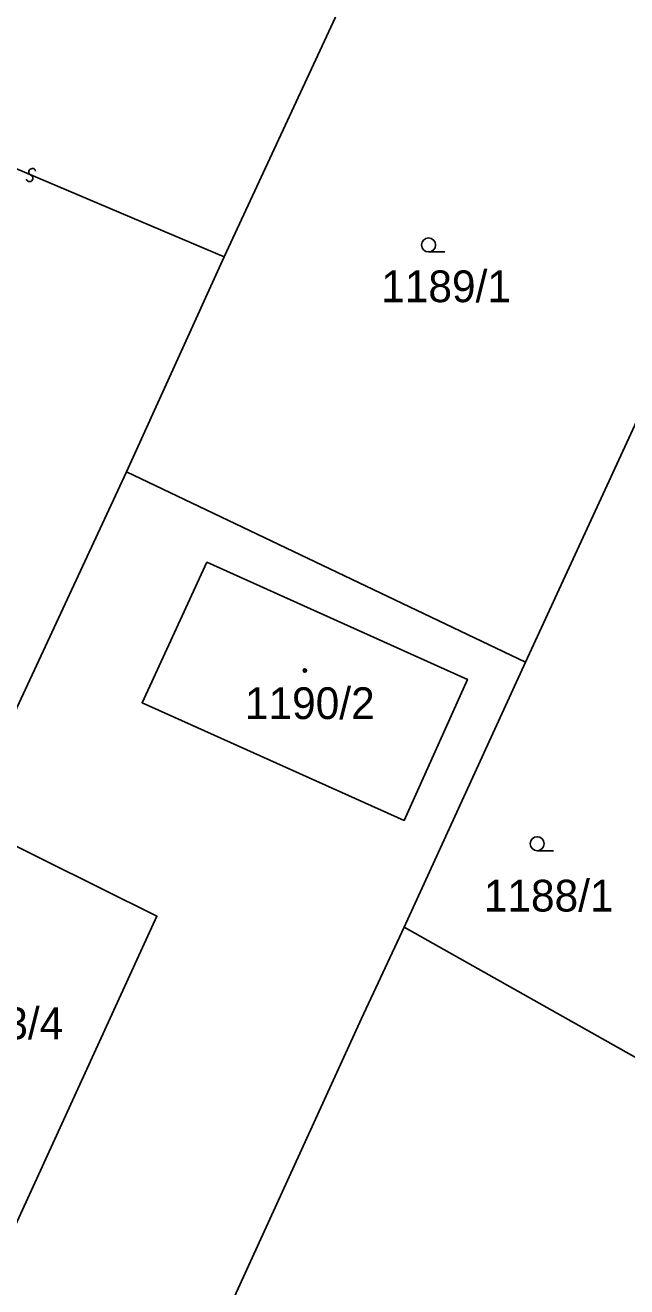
# Model space of a CAD drawing. Extents: x -600309 to -598967, y -1161267 to -1160292.
# Drawn here: x -600034 to -600001.8, y -1160487.8 to -1160420.2 of the extents above; entities that cross this region are included whole.
import ezdxf

# ---------------------------------------------------------------- set-up
doc = ezdxf.new("R2010")
doc.units = 0
for name, color, linetype in [('Level 1', 7, 'Continuous'), ('Level 13', 7, 'Continuous'), ('Level 3', 7, 'Continuous'), ('Level 4', 7, 'Continuous'), ('Level 5', 7, 'Continuous'), ('Level 57', 7, 'Continuous'), ('Level 60', 7, 'Continuous')]:
    doc.layers.add(name, color=color, linetype=linetype)

msp = doc.modelspace()

# ---------------------------------------------------------------- linework, layer by layer
at = {"layer": 'Level 1'}
for points in [[(-600023.36, -1160432.59), (-600005.13, -1160393.36)], [(-600028.59, -1160444.1), (-600023.36, -1160432.59)], [(-600007.2, -1160454.31), (-599998.05, -1160434.45)], [(-600037.31, -1160462.82), (-600028.59, -1160444.1)], [(-600007.2, -1160454.31), (-600028.59, -1160444.1)], [(-600024.28, -1160448.95), (-600010.32, -1160455.23), (-600013.71, -1160462.78), (-600027.75, -1160456.48), (-600024.28, -1160448.95)], [(-600013.71, -1160468.49), (-600007.2, -1160454.31)], [(-600060.49, -1160541.13), (-600026.96, -1160467.9), (-600036.15, -1160463.36)], [(-600013.71, -1160468.49), (-600016, -1160473.39), (-600052.87, -1160554.03)], [(-600013.71, -1160468.49), (-600000.96, -1160475.68)]]:
    msp.add_lwpolyline(points, dxfattribs=at)
at = {"layer": 'Level 13'}
for centre, start, end in [((-600033.637, -1160428.041), 14.43522, 246.53321), ((-600033.782, -1160428.379), 194.22076, 66.81076)]:
    msp.add_arc(centre, 0.184, start, end, dxfattribs=at)
at = {"layer": 'Level 3'}
msp.add_lwpolyline([(-600044.06, -1160423.83), (-600023.36, -1160432.59)], dxfattribs=at)
at = {"layer": 'Level 5'}
for p, q in [((-600012.4, -1160432.33), (-600011.525, -1160432.33)), ((-600006.58, -1160464.4), (-600005.705, -1160464.4))]:
    msp.add_line(p, q, dxfattribs=at)
for centre, radius in [((-600012.4, -1160431.955), 0.375), ((-600019.03, -1160454.75), 0.09), ((-600019.03, -1160454.75), 0.0521), ((-600006.58, -1160464.025), 0.375)]:
    msp.add_circle(centre, radius, dxfattribs=at)
at = {"layer": 'Level 60'}
for points in [[(-600034.72, -1160403.57), (-600030.74, -1160394.46), (-600030.05, -1160394.77), (-600027.13, -1160396.14), (-600032.13, -1160407.46), (-600024.85, -1160410.68), (-600025.7, -1160412.64), (-600024.2, -1160413.3), (-600023.32, -1160411.37), (-600018.9, -1160413.25), (-600012.82, -1160399.39), (-600011.1, -1160395.54), (-600010.59, -1160394.27), (-600016.07, -1160391.77), (-600014.16, -1160387.55), (-600013.97, -1160387.13), (-600005, -1160393.09), (-600005.13, -1160393.36), (-600023.36, -1160432.59), (-600028.59, -1160444.1), (-600037.31, -1160462.82)], [(-600052.87, -1160554.03), (-600016, -1160473.39), (-600013.71, -1160468.49), (-600000.96, -1160475.68), (-599988.18, -1160482.9), (-600011.37, -1160534.13), (-600014.13, -1160540.16), (-600016.18, -1160544.75), (-600025.37, -1160565.23), (-600029.53, -1160562.85), (-600026.82, -1160557), (-600025.76, -1160554.55), (-600023.66, -1160549.81), (-600025.41, -1160549.02), (-600024.24, -1160546.39), (-600023.29, -1160544.16), (-600026.95, -1160542.58), (-600027.96, -1160544.79), (-600036.27, -1160541.23)]]:
    msp.add_lwpolyline(points, dxfattribs=at)
for points in [[(-599998.05, -1160434.45), (-600007.2, -1160454.31), (-600028.59, -1160444.1), (-600023.36, -1160432.59), (-600005.13, -1160393.36), (-600005, -1160393.09), (-600002.57, -1160394.53), (-600000.04, -1160396.18), (-600002.79, -1160401.73), (-600005.24, -1160407.73), (-600002.19, -1160409.03), (-600004.24, -1160414.02), (-599995.28, -1160417.9), (-599991.25, -1160408.29), (-600000.01, -1160404.57), (-599999.45, -1160403.16), (-599997.23, -1160397.94), (-599985.95, -1160405.27), (-599985.04, -1160405.92), (-599985.25, -1160406.48), (-599993.87, -1160425.35), (-599996.65, -1160431.31)], [(-600000.96, -1160475.68), (-600013.71, -1160468.49), (-600007.2, -1160454.31), (-599998.05, -1160434.45), (-599990.52, -1160437.93), (-599984.97, -1160440.48)], [(-600013.71, -1160468.49), (-600016, -1160473.39), (-600052.87, -1160554.03), (-600053.11, -1160554.57), (-600057.81, -1160551.56), (-600059.11, -1160550.78), (-600058.89, -1160550.38), (-600058.62, -1160549.64), (-600056.57, -1160545.22), (-600056.22, -1160544.46), (-600060.74, -1160541.7), (-600060.49, -1160541.13), (-600026.96, -1160467.9), (-600036.15, -1160463.36), (-600036.99, -1160462.96), (-600037.31, -1160462.82), (-600028.59, -1160444.1), (-600007.2, -1160454.31)], [(-600024.28, -1160448.95), (-600010.32, -1160455.23), (-600013.71, -1160462.78), (-600027.75, -1160456.48)], [(-600010.32, -1160455.23), (-600024.28, -1160448.95), (-600027.75, -1160456.48), (-600013.71, -1160462.78)], [(-600026.96, -1160467.9), (-600060.49, -1160541.13), (-600064.18, -1160539.45), (-600066.98, -1160545.39), (-600067.17, -1160545.77), (-600074.66, -1160541.12), (-600074.45, -1160540.73), (-600068.87, -1160532.56), (-600064.11, -1160535.57), (-600056.88, -1160524.2), (-600055.05, -1160521.27), (-600057.68, -1160519.58), (-600056.87, -1160518.27), (-600059.07, -1160516.87), (-600054.17, -1160505.49), (-600052.57, -1160499.91), (-600036.15, -1160463.36)]]:
    msp.add_lwpolyline(points, close=True, dxfattribs=at)

# ---------------------------------------------------------------- texts
at = {"layer": 'Level 4'}
for s, p in [('1189/1', (-600014.94, -1160435.02)), ('1190/2', (-600022.242, -1160457.35)), ('1188/1', (-600009.443, -1160467.66))]:
    msp.add_text(s, height=1.7, dxfattribs=at).set_placement(p)
at = {"layer": 'Level 57'}
msp.add_text('1193/4', height=1.7, dxfattribs=at).set_placement((-600038.93, -1160474.5))

doc.saveas('drawing.dxf')
